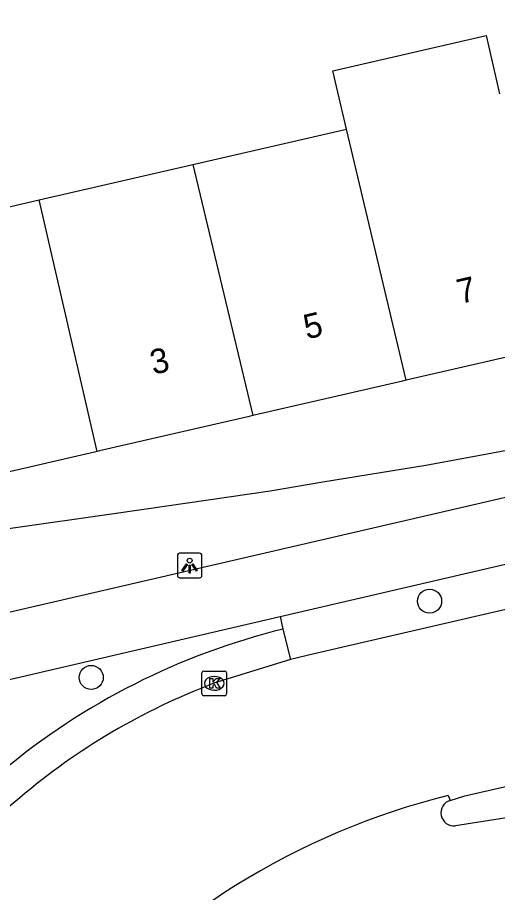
# Model space of a CAD drawing. Extents: x 156414 to 157775, y 382335 to 383765.
# Drawn here: x 156684.9 to 156704.41, y 382926.61 to 382962.15 of the extents above; entities that cross this region are included whole.
import ezdxf

# ---------------------------------------------------------------- set-up
doc = ezdxf.new("R2010")
doc.units = 0
for name, color, linetype in [('IMGEO_Berm_groen', 7, 'Continuous'), ('IMGEO_Boom', 7, 'Continuous'), ('IMGEO_Fietspad_gesloten', 7, 'Continuous'), ('IMGEO_Kolk', 7, 'Continuous'), ('IMGEO_Lichtpunt', 7, 'Continuous'), ('IMGEO_OVBaan_gesloten', 7, 'Continuous'), ('IMGEO_Pand', 7, 'Continuous'), ('IMGEO_Pand_nummerreeks', 7, 'Continuous'), ('IMGEO_Rijbaan_regionaal_gesloten', 7, 'Continuous'), ('IMGEO_Verkeerseiland_open', 7, 'Continuous'), ('IMGEO_Voetpad_open', 7, 'Continuous')]:
    doc.layers.add(name, color=color, linetype=linetype)

msp = doc.modelspace()

# ---------------------------------------------------------------- linework, layer by layer
at = {"layer": 'IMGEO_Berm_groen'}
msp.add_lwpolyline([(156695.578, 382937.817), (156695.687, 382937.307)], dxfattribs=at)
at = {"layer": 'IMGEO_Boom'}
for centre in [(156701.65, 382938.442), (156687.894, 382935.343)]:
    msp.add_circle(centre, 0.489, dxfattribs=at)
at = {"layer": 'IMGEO_Fietspad_gesloten'}
for points in [[(156695.578, 382937.817), (156729.465, 382945.688), (156786.356, 382958.829), (156798.767, 382961.709), (156800.631, 382962.152)], [(156787.276, 382961.74), (156750.276, 382953.189), (156677.395, 382936.335)], [(156678.199, 382933.78), (156695.578, 382937.817)]]:
    msp.add_lwpolyline(points, dxfattribs=at)
at = {"layer": 'IMGEO_Kolk'}
for p, q in [((156692.394, 382934.677), (156692.394, 382935.529)), ((156692.469, 382935.603), (156693.321, 382935.603)), ((156692.882, 382935.383), (156692.907, 382935.383)), ((156693.395, 382935.529), (156693.395, 382934.677)), ((156693.321, 382934.603), (156692.469, 382934.603)), ((156692.905, 382934.823), (156692.88, 382934.823))]:
    msp.add_line(p, q, dxfattribs=at)
for points in [[(156692.394, 382934.677), (156692.394, 382935.529)], [(156692.469, 382935.603), (156693.321, 382935.603)], [(156692.715, 382935.303), (156692.838, 382935.303), (156692.838, 382935.152), (156692.968, 382935.303), (156693.132, 382935.303), (156692.986, 382935.152), (156693.139, 382934.903), (156692.987, 382934.903), (156692.902, 382935.067), (156692.838, 382935), (156692.838, 382934.903), (156692.715, 382934.903), (156692.715, 382935.303)], [(156693.395, 382935.529), (156693.395, 382934.677)], [(156693.321, 382934.603), (156692.469, 382934.603)]]:
    msp.add_lwpolyline(points, dxfattribs=at)
for centre, start, end in [((156692.471, 382935.527), 91.552, 178.448), ((156692.471, 382935.527), 91.552, 178.448), ((156693.319, 382935.527), 1.552, 88.448), ((156693.319, 382935.527), 1.552, 88.448), ((156692.471, 382934.679), 181.552, 268.448), ((156692.471, 382934.679), 181.552, 268.448), ((156693.319, 382934.679), 271.552, 358.448), ((156693.319, 382934.679), 271.552, 358.448)]:
    msp.add_arc(centre, 0.0765, start, end, dxfattribs=at)
for centre, major_axis, ratio, start_param, end_param in [((156692.881, 382935.103), (-0.387, 0.002), 0.722429, 4.712389, 7.853982), ((156692.906, 382935.103), (-0.39, 0.002), 0.717154, 1.570796, 4.712389)]:
    msp.add_ellipse(centre, major_axis=major_axis, ratio=ratio, start_param=start_param, end_param=end_param, dxfattribs=at)
at = {"layer": 'IMGEO_Lichtpunt'}
for p, q in [((156691.395, 382940.292), (156691.395, 382939.485)), ((156691.395, 382940.292), (156691.395, 382939.485)), ((156692.297, 382940.387), (156691.489, 382940.387)), ((156692.297, 382940.387), (156691.489, 382940.387)), ((156692.391, 382939.485), (156692.391, 382940.292)), ((156692.391, 382939.485), (156692.391, 382940.292)), ((156691.489, 382939.391), (156692.297, 382939.391)), ((156691.489, 382939.391), (156692.297, 382939.391))]:
    msp.add_line(p, q, dxfattribs=at)
for points in [[(156691.769, 382939.956), (156691.808, 382939.928), (156691.62, 382939.666), (156691.582, 382939.693), (156691.769, 382939.956)], [(156691.871, 382939.908), (156691.918, 382939.908), (156691.918, 382939.586), (156691.871, 382939.586), (156691.871, 382939.908)], [(156691.981, 382939.928), (156692.019, 382939.955), (156692.206, 382939.693), (156692.167, 382939.665), (156691.981, 382939.928)]]:
    msp.add_lwpolyline(points, dxfattribs=at)
msp.add_circle((156691.894, 382940.09), 0.0994, dxfattribs=at)
for centre, start, end in [((156691.489, 382940.292), 90, 180), ((156691.489, 382940.292), 90, 180), ((156692.297, 382940.292), 0, 90), ((156692.297, 382940.292), 0, 90), ((156691.489, 382939.485), 180, 270), ((156691.489, 382939.485), 180, 270), ((156692.297, 382939.485), 270, 0), ((156692.297, 382939.485), 270, 360)]:
    msp.add_arc(centre, 0.0946, start, end, dxfattribs=at)
at = {"layer": 'IMGEO_OVBaan_gesloten'}
for points in [[(156705.688, 382938.324), (156696.956, 382936.309), (156695.997, 382936.076)], [(156695.997, 382936.076), (156692.884, 382935.107)], [(156702.487, 382930.348), (156703.076, 382930.53), (156707.399, 382931.525)], [(156684.989, 382930.457), (156684.288, 382929.867)], [(156702.408, 382930.548), (156702.487, 382930.348)]]:
    msp.add_lwpolyline(points, dxfattribs=at)
for centre, radius, start, end in [((156702.424, 382909.882), 26.968, 110.7166, 130.2779), ((156709.581, 382901.543), 29.878, 103.8905, 140.0495)]:
    msp.add_arc(centre, radius, start, end, dxfattribs=at)
at = {"layer": 'IMGEO_Pand'}
for points in [[(156698.267, 382957.622), (156697.721, 382959.989), (156703.948, 382961.424), (156704.494, 382959.057)], [(156692.021, 382956.182), (156698.267, 382957.622)], [(156700.695, 382947.418), (156698.267, 382957.622)], [(156685.784, 382954.744), (156692.021, 382956.182)], [(156692.021, 382956.182), (156694.466, 382945.982)], [(156688.133, 382944.522), (156688.029, 382944.497), (156684.08, 382943.587), (156684.002, 382943.914), (156681.915, 382943.463), (156681.71, 382943.419), (156681.59, 382943.393), (156680.67, 382947.354), (156680.301, 382948.897), (156679.243, 382948.657), (156678.244, 382953.005), (156685.784, 382954.744)], [(156688.133, 382944.522), (156685.784, 382954.744)], [(156706.926, 382948.854), (156706.721, 382948.807), (156700.695, 382947.418)], [(156700.695, 382947.418), (156700.49, 382947.371), (156694.466, 382945.982)], [(156694.466, 382945.982), (156694.262, 382945.935), (156688.233, 382944.545), (156688.133, 382944.522)]]:
    msp.add_lwpolyline(points, dxfattribs=at)
at = {"layer": 'IMGEO_Rijbaan_regionaal_gesloten'}
msp.add_lwpolyline([(156707.714, 382930.096), (156702.696, 382929.318)], dxfattribs=at)
msp.add_arc((156702.638, 382929.842), 0.528, 106.6522, 276.2884, dxfattribs=at)
at = {"layer": 'IMGEO_Verkeerseiland_open'}
msp.add_lwpolyline([(156695.687, 382937.307), (156695.997, 382936.076)], dxfattribs=at)
msp.add_arc((156702.486, 382909.702), 28.43, 103.8353, 129.7845, dxfattribs=at)
at = {"layer": 'IMGEO_Voetpad_open'}
msp.add_lwpolyline([(156682.186, 382941.059), (156682.277, 382941.074), (156682.367, 382941.093), (156682.457, 382941.114), (156684.621, 382941.401), (156688.818, 382942.007), (156690.964, 382942.317), (156695.172, 382942.922), (156697.316, 382943.283), (156701.49, 382943.97), (156703.626, 382944.363), (156707.784, 382945.131), (156709.9, 382945.567), (156714.056, 382946.398), (156716.17, 382946.889), (156720.294, 382947.835), (156722.404, 382948.322), (156726.534, 382949.277), (156728.633, 382949.759), (156732.769, 382950.716), (156734.871, 382951.2), (156739.004, 382952.161)], dxfattribs=at)

# ---------------------------------------------------------------- texts
at = {"layer": 'IMGEO_Pand_nummerreeks'}
for s, p in [('7', (156702.89, 382950.511)), ('5', (156696.653, 382949.073)), ('3', (156690.417, 382947.635))]:
    msp.add_text(s, height=1, rotation=12.9834, dxfattribs=at).set_placement(p)

doc.saveas('drawing.dxf')
